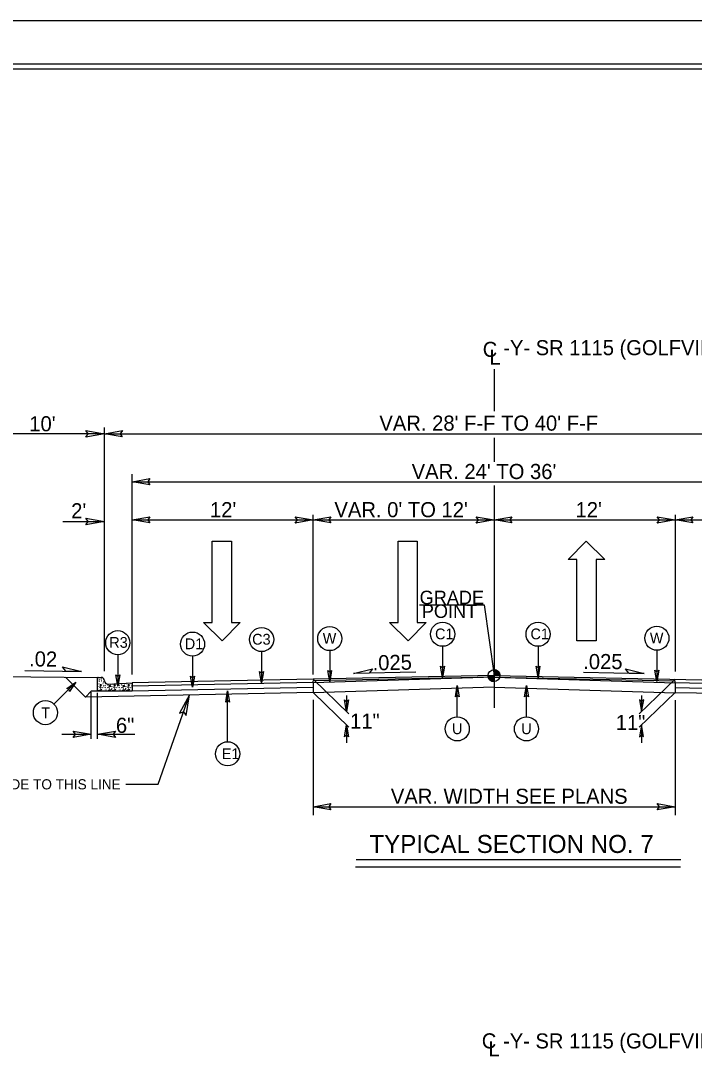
# Model space of a CAD drawing. Extents: x 958711 to 962106, y 831169 to 840840.
# Drawn here: x 959274 to 959622, y 836630 to 837167 of the extents above; entities that cross this region are included whole.
import ezdxf

# ---------------------------------------------------------------- set-up
doc = ezdxf.new("R2010")
doc.units = 0
for name, color, linetype in [('Default', 7, 'Continuous'), ('Old_Level_1', 7, 'Continuous'), ('Old_Level_11', 7, 'Continuous'), ('Old_Level_3', 7, 'Continuous'), ('Prop Dimension Text', 7, 'Continuous'), ('Prop Lane Arrow CELL', 7, 'Continuous'), ('Sheet Plot Border Inside CELL', 7, 'Continuous'), ('Sheet Plot Border Outside CELL', 7, 'Continuous'), ('Sheet Typical CELL', 7, 'Continuous'), ('Typical ID Circle CELL', 7, 'Continuous'), ('Typical Terminator CELL', 7, 'Continuous'), ('Typical Text Grade Point CELL', 7, 'Continuous'), ('Typical Text ID Circle CELL', 7, 'Continuous')]:
    doc.layers.add(name, color=color, linetype=linetype)

# ---------------------------------------------------------------- blocks, each defined once
blk = doc.blocks.new('Lane Arrow Through')
at = {"layer": 'Prop Lane Arrow CELL'}
for p, q in [((-3.15, 1.6), (-3.15, 3.1)), ((-3.15, 3.1), (0, 0)), ((-17.15, 1.6), (-3.15, 1.6)), ((-17.15, -1.7), (-17.15, 1.6)), ((0, 0), (-3.15, -3.2)), ((-3.15, -1.7), (-17.15, -1.7)), ((-3.15, -3.2), (-3.15, -1.7))]:
    blk.add_line(p, q, dxfattribs=at)

msp = doc.modelspace()

# ---------------------------------------------------------------- linework, layer by layer
at = {"layer": 'Default'}
for p, q in [((959518.68, 836986.74), (959518.68, 836965.06)), ((959518.68, 836951.36), (959518.68, 836938.99)), ((959518.68, 836926.76), (959518.68, 836811.88))]:
    msp.add_line(p, q, dxfattribs=at)
at = {"layer": 'Old_Level_1'}
for p, q in [((959317.47, 836830.81), (959317.47, 836956.73)), ((959317.47, 836953.48), (959250.92, 836953.48)), ((959317.47, 836953.48), (959719.93, 836953.48)), ((959331.72, 836829.13), (959331.72, 836932.49)), ((959331.72, 836928.67), (959705.64, 836928.67)), ((959425.2, 836829.13), (959425.2, 836911.62)), ((959612.16, 836911.62), (959612.16, 836830.64)), ((959295.96, 836908.19), (959317.47, 836908.19)), ((959331.72, 836908.95), (959425.2, 836908.95)), ((959425.2, 836908.95), (959518.68, 836908.95)), ((959518.68, 836908.95), (959612.16, 836908.95)), ((959612.16, 836908.95), (959705.64, 836908.95)), ((959276.38, 836831.2), (959305.6, 836830.61)), ((959478.33, 836830.27), (959446.17, 836829.63)), ((959518.68, 836828.54), (959518.68, 836831.61)), ((959564.93, 836830.29), (959596.25, 836829.66)), ((959250.92, 836828.25), (959313.91, 836827.62)), ((959307.64, 836817.46), (959297.32, 836827.78)), ((959518.68, 836828.55), (959331.72, 836824.77)), ((959425.2, 836824.93), (959331.72, 836823.04)), ((959518.68, 836827.69), (959425.2, 836824.76)), ((959518.66, 836827.69), (959425.2, 836825.8)), ((959425.2, 836826.66), (959443.67, 836808.73)), ((959425.2, 836824.76), (959425.2, 836825.8)), ((959515.61, 836828.54), (959518.68, 836828.54)), ((959518.68, 836828.55), (959705.64, 836824.77)), ((959521.74, 836828.54), (959518.68, 836828.54)), ((959518.68, 836825.49), (959518.68, 836828.54)), ((959518.68, 836828.54), (959518.68, 836825.49)), ((959518.68, 836827.69), (959612.16, 836824.76)), ((959518.69, 836827.69), (959612.16, 836825.8)), ((959612.18, 836826.66), (959593.71, 836808.73)), ((959612.16, 836824.76), (959612.16, 836825.8)), ((959612.16, 836824.93), (959705.64, 836823.04)), ((959310.61, 836820.43), (959307.64, 836817.46)), ((959425.2, 836819.83), (959307.64, 836817.46)), ((959313.91, 836820.49), (959310.61, 836820.43)), ((959310.61, 836795.94), (959310.61, 836819.98)), ((959313.91, 836795.94), (959313.91, 836819.69)), ((959425.2, 836822.38), (959331.72, 836820.49)), ((959425.2, 836824.76), (959425.2, 836819.62)), ((959518.68, 836822.55), (959425.2, 836819.62)), ((959425.2, 836819.83), (959443.67, 836801.91)), ((959518.68, 836822.55), (959612.16, 836819.62)), ((959612.16, 836819.83), (959593.68, 836801.9)), ((959612.16, 836824.76), (959612.16, 836819.62)), ((959612.16, 836822.38), (959705.64, 836820.49)), ((959612.16, 836819.83), (959729.71, 836817.46)), ((959345.21, 836772.46), (959361.39, 836818.54)), ((959425.2, 836815.96), (959425.2, 836756.52)), ((959442.46, 836818.27), (959442.46, 836809.91)), ((959594.92, 836818.27), (959594.92, 836809.91)), ((959612.16, 836815.77), (959612.16, 836756.52)), ((959295.42, 836798.23), (959310.61, 836798.23)), ((959313.91, 836798.23), (959333.18, 836798.23)), ((959442.52, 836803.01), (959442.52, 836793.79)), ((959594.86, 836803.08), (959594.85, 836793.86)), ((959328.59, 836772.46), (959345.21, 836772.46)), ((959425.2, 836760.8), (959612.16, 836760.8)), ((959614.91, 836729.61), (959447.22, 836729.61)), ((959615.2, 836733.42), (959447.5, 836733.42))]:
    msp.add_line(p, q, dxfattribs=at)
for points in [[(959518.71, 836831.61), (959518.71, 836831.61), (959518.71, 836828.54)], [(959518.77, 836831.61), (959518.77, 836828.54)], [(959518.83, 836831.6), (959518.83, 836828.54)], [(959518.9, 836831.59), (959518.9, 836828.54)], [(959518.96, 836831.59), (959518.96, 836828.54)], [(959519.02, 836831.59), (959519.02, 836828.54)], [(959519.08, 836831.58), (959519.08, 836828.54)], [(959519.14, 836831.58), (959519.14, 836828.54)], [(959519.19, 836831.55), (959519.19, 836828.54)], [(959519.25, 836831.55), (959519.25, 836828.54)], [(959519.32, 836831.54), (959519.32, 836828.54)], [(959519.38, 836831.52), (959519.38, 836828.54)], [(959519.44, 836831.5), (959519.44, 836828.54)], [(959519.5, 836831.49), (959519.5, 836828.54)], [(959519.57, 836831.47), (959519.57, 836828.54)], [(959519.62, 836831.45), (959519.62, 836828.54)], [(959519.69, 836831.43), (959519.69, 836828.54)], [(959519.75, 836831.41), (959519.75, 836828.54)], [(959519.81, 836831.39), (959519.81, 836828.54)], [(959519.88, 836831.36), (959519.88, 836828.54)], [(959519.94, 836831.34), (959519.94, 836828.54)], [(959520, 836831.3), (959520, 836828.54)], [(959520.05, 836831.28), (959520.05, 836828.54)], [(959520.11, 836831.26), (959520.11, 836828.54)], [(959520.17, 836831.22), (959520.17, 836828.54)], [(959520.24, 836831.18), (959520.24, 836828.54)], [(959520.3, 836831.14), (959520.3, 836828.54)], [(959520.36, 836831.1), (959520.36, 836828.54)], [(959520.42, 836831.05), (959520.42, 836828.54)], [(959520.48, 836831.02), (959520.48, 836828.54)], [(959520.54, 836830.97), (959520.54, 836828.54)], [(959520.6, 836830.92), (959520.6, 836828.54)], [(959520.67, 836830.88), (959520.67, 836828.54)], [(959520.73, 836830.82), (959520.73, 836828.54)], [(959520.79, 836830.76), (959520.79, 836828.54)], [(959520.85, 836830.7), (959520.85, 836828.54)], [(959520.91, 836830.63), (959520.91, 836828.54)], [(959520.97, 836830.57), (959520.97, 836828.54)], [(959521.03, 836830.51), (959521.03, 836828.54)], [(959521.09, 836830.41), (959521.09, 836828.54)], [(959521.16, 836830.34), (959521.16, 836828.54)], [(959521.22, 836830.25), (959521.22, 836828.54)], [(959515.64, 836828.54), (959515.64, 836828.22)], [(959515.7, 836828.54), (959515.7, 836827.85)], [(959515.76, 836828.54), (959515.76, 836827.63)], [(959515.82, 836828.54), (959515.82, 836827.45)], [(959515.89, 836828.54), (959515.89, 836827.31)], [(959515.95, 836828.54), (959515.95, 836827.18)], [(959516, 836828.54), (959516, 836827.06)], [(959516.06, 836828.54), (959516.06, 836826.95)], [(959516.13, 836828.54), (959516.13, 836826.87)], [(959516.19, 836828.54), (959516.19, 836826.78)], [(959516.25, 836828.54), (959516.25, 836826.69)], [(959516.31, 836828.54), (959516.31, 836826.62)], [(959516.37, 836828.54), (959516.37, 836826.55)], [(959516.43, 836828.54), (959516.43, 836826.47)], [(959516.49, 836828.54), (959516.49, 836826.4)], [(959516.56, 836828.54), (959516.56, 836826.35)], [(959516.62, 836828.54), (959516.62, 836826.3)], [(959516.68, 836828.54), (959516.68, 836826.24)], [(959516.74, 836828.54), (959516.74, 836826.19)], [(959516.81, 836828.54), (959516.81, 836826.13)], [(959516.86, 836828.54), (959516.86, 836826.09)], [(959516.92, 836828.54), (959516.92, 836826.05)], [(959516.98, 836828.54), (959516.98, 836826.01)], [(959517.04, 836828.54), (959517.04, 836825.96)], [(959517.11, 836828.54), (959517.11, 836825.92)], [(959517.17, 836828.54), (959517.17, 836825.88)], [(959517.23, 836828.54), (959517.23, 836825.85)], [(959517.29, 836828.54), (959517.29, 836825.83)], [(959517.35, 836828.54), (959517.35, 836825.8)], [(959517.41, 836828.54), (959517.41, 836825.76)], [(959517.48, 836828.54), (959517.48, 836825.74)], [(959517.54, 836828.54), (959517.54, 836825.71)], [(959517.6, 836828.54), (959517.6, 836825.69)], [(959517.66, 836828.54), (959517.66, 836825.67)], [(959517.71, 836828.54), (959517.71, 836825.64)], [(959517.78, 836828.54), (959517.78, 836825.63)], [(959517.84, 836828.54), (959517.84, 836825.61)], [(959517.9, 836828.54), (959517.9, 836825.59)], [(959517.96, 836828.54), (959517.96, 836825.58)], [(959518.02, 836828.54), (959518.02, 836825.56)], [(959518.09, 836828.54), (959518.09, 836825.55)], [(959518.14, 836828.54), (959518.14, 836825.55)], [(959518.2, 836828.54), (959518.2, 836825.53)], [(959518.27, 836828.54), (959518.27, 836825.51)], [(959518.33, 836828.54), (959518.33, 836825.51)], [(959518.39, 836828.54), (959518.39, 836825.51)], [(959518.46, 836828.54), (959518.46, 836825.49)], [(959518.52, 836828.54), (959518.52, 836825.49)], [(959518.57, 836828.54), (959518.57, 836825.49)], [(959518.63, 836828.54), (959518.63, 836825.49), (959518.63, 836825.49)], [(959521.28, 836830.16), (959521.28, 836828.54)], [(959521.33, 836830.06), (959521.33, 836828.54)], [(959521.39, 836829.95), (959521.39, 836828.54)], [(959521.45, 836829.81), (959521.45, 836828.54)], [(959521.52, 836829.66), (959521.52, 836828.54)], [(959521.58, 836829.5), (959521.58, 836828.54)], [(959521.64, 836829.29), (959521.64, 836828.54)], [(959521.71, 836828.99), (959521.71, 836828.54)]]:
    msp.add_lwpolyline(points, dxfattribs=at)
msp.add_circle((959518.68, 836828.55), 3.06, dxfattribs=at)
for start, end in [(359.9905, 89.9905), (179.9905, 269.9905)]:
    msp.add_arc((959518.68, 836828.55), 3.06, start, end, dxfattribs=at)
at = {"layer": 'Old_Level_11'}
for p, q in [((959297.6, 836830.77), (959295.86, 836833.03)), ((959295.86, 836833.03), (959305.6, 836830.61)), ((959305.6, 836830.61), (959297.6, 836830.77)), ((959446.17, 836829.63), (959455.92, 836832.05)), ((959455.92, 836832.05), (959454.19, 836829.79)), ((959588.24, 836829.82), (959586.51, 836832.08)), ((959586.51, 836832.08), (959596.25, 836829.66)), ((959454.19, 836829.79), (959446.17, 836829.63)), ((959596.25, 836829.66), (959588.24, 836829.82))]:
    msp.add_line(p, q, dxfattribs=at)
for points in [[(959307.87, 836955.14), (959317.47, 836953.48), (959307.81, 836951.76), (959309.04, 836953.48)], [(959307.87, 836909.85), (959317.47, 836908.19), (959307.81, 836906.48), (959309.04, 836908.19)], [(959359.7, 836807.95), (959361.39, 836818.54), (959356.18, 836809.09), (959358.38, 836809.77)]]:
    msp.add_lwpolyline(points, close=True, dxfattribs=at)
at = {"layer": 'Old_Level_3'}
for p, q in [((959313.91, 836824.05), (959313.91, 836827.31)), ((959314.22, 836827.62), (959315.7, 836827.62)), ((959317.62, 836825.42), (959317.5, 836825.26)), ((959317.5, 836825.26), (959317.66, 836825.3)), ((959313.91, 836820.49), (959313.91, 836824.05)), ((959331.72, 836820.49), (959313.91, 836820.49)), ((959315.19, 836820.9), (959315.69, 836821.6)), ((959315.87, 836820.94), (959315.19, 836820.9)), ((959315.28, 836823.8), (959315.28, 836823.18)), ((959315.91, 836823.77), (959315.28, 836823.8)), ((959315.28, 836823.18), (959315.91, 836823.77)), ((959315.69, 836821.6), (959315.87, 836820.94)), ((959319.32, 836824.15), (959331.72, 836824.77)), ((959319.32, 836824.15), (959319.32, 836824.15)), ((959319.61, 836820.61), (959319.97, 836821.27)), ((959320.57, 836820.84), (959319.61, 836820.61)), ((959319.81, 836823.37), (959319.91, 836822.85)), ((959320.7, 836823.12), (959319.81, 836823.37)), ((959319.91, 836822.85), (959320.7, 836823.12)), ((959319.97, 836821.27), (959320.57, 836820.84)), ((959322.42, 836820.9), (959322.91, 836821.6)), ((959323.1, 836820.94), (959322.42, 836820.9)), ((959322.51, 836823.8), (959322.51, 836823.18)), ((959323.14, 836823.77), (959322.51, 836823.8)), ((959322.51, 836823.18), (959323.14, 836823.77)), ((959322.91, 836821.6), (959323.1, 836820.94)), ((959326.84, 836820.61), (959327.2, 836821.27)), ((959327.8, 836820.84), (959326.84, 836820.61)), ((959327.04, 836823.37), (959327.14, 836822.85)), ((959327.93, 836823.12), (959327.04, 836823.37)), ((959327.14, 836822.85), (959327.93, 836823.12)), ((959327.2, 836821.27), (959327.8, 836820.84)), ((959329.64, 836820.9), (959330.14, 836821.6)), ((959330.33, 836820.94), (959329.64, 836820.9)), ((959329.74, 836823.8), (959329.74, 836823.18)), ((959330.36, 836823.77), (959329.74, 836823.8)), ((959329.74, 836823.18), (959330.36, 836823.77)), ((959330.14, 836821.6), (959330.33, 836820.94)), ((959331.72, 836824.77), (959331.72, 836820.49))]:
    msp.add_line(p, q, dxfattribs=at)
for centre in [(959313.97, 836825.76), (959314.79, 836825.66), (959314.96, 836826.45), (959315.88, 836826.85), (959316.05, 836825.86), (959317.07, 836826.71), (959317.1, 836825.33), (959314.07, 836822.98), (959314.11, 836820.64), (959314.2, 836821.83), (959314.66, 836824.27), (959314.66, 836820.91), (959314.82, 836822.55), (959315.39, 836822.06), (959315.65, 836822.65), (959316.51, 836822.29), (959316.67, 836821.7), (959316.74, 836824.47), (959317.04, 836823.28), (959317.53, 836821.2), (959317.7, 836822.2), (959317.8, 836822.49), (959317.83, 836823.34), (959317.93, 836824.43), (959318.26, 836821.37), (959318.99, 836823.77), (959319.28, 836822.32), (959319.98, 836822.03), (959320.54, 836823.61), (959321, 836821.47), (959321.1, 836822.03), (959321.3, 836822.98), (959321.33, 836820.64), (959321.42, 836821.83), (959321.89, 836820.91), (959322.05, 836822.55), (959322.61, 836822.06), (959322.88, 836822.65), (959323.74, 836822.29), (959323.9, 836821.7), (959324.27, 836823.28), (959324.76, 836821.2), (959324.93, 836822.2), (959325.03, 836822.49), (959325.06, 836823.34), (959325.49, 836821.37), (959326.21, 836823.77), (959326.51, 836822.32), (959327.21, 836822.03), (959327.77, 836823.61), (959328.23, 836821.47), (959328.33, 836822.03), (959328.53, 836822.98), (959328.56, 836820.64), (959328.65, 836821.83), (959329.11, 836824.27), (959329.11, 836820.91), (959329.28, 836822.55), (959329.84, 836822.06), (959330.1, 836822.65), (959330.96, 836822.29), (959331.13, 836821.7), (959331.2, 836824.47), (959331.49, 836823.28)]:
    msp.add_circle(centre, 0.0464, dxfattribs=at)
for centre, radius, start, end in [((959314.22, 836827.31), 0.309, 90, 180), ((959314.11, 836827.54), 0.0464, 259.6531, 10.3469), ((959315.7, 836825.84), 1.78, 1.0734, 90), ((959319.23, 836825.91), 1.76, 181.0734, 272.8624), ((959313.88, 836822.03), 0.0464, 330.4173, 29.5827), ((959321.89, 836824.27), 0.0464, 167.7795, 17.938), ((959325.16, 836824.43), 0.0464, 169.8374, 15.8801)]:
    msp.add_arc(centre, radius, start, end, dxfattribs=at)
at = {"layer": 'Sheet Plot Border Inside CELL'}
msp.add_lwpolyline([(960390.3, 837144.29), (958723.8, 837144.29), (958723.8, 836089.19), (960390.3, 836089.19)], close=True, dxfattribs=at)
at = {"layer": 'Sheet Plot Border Outside CELL'}
msp.add_lwpolyline([(960394.8, 837166.74), (958710.8, 837166.74), (958710.8, 836066.74), (960394.8, 836066.74)], close=True, dxfattribs=at)
at = {"layer": 'Sheet Typical CELL'}
msp.add_lwpolyline([(960377.8, 837141.74), (958877.8, 837141.74), (958877.8, 836091.74), (960377.8, 836091.74)], close=True, dxfattribs=at)
at = {"layer": 'Typical ID Circle CELL'}
for p, q in [((959433.83, 836841.43), (959433.83, 836825.34)), ((959492.14, 836843.68), (959492.14, 836827.59)), ((959541.43, 836843.68), (959541.43, 836827.59)), ((959602.78, 836841.61), (959602.78, 836825.53)), ((959324.36, 836839.29), (959324.36, 836823.2)), ((959362.98, 836838.56), (959362.98, 836822.48)), ((959398.65, 836840.92), (959398.65, 836824.84)), ((959291.4, 836813.79), (959302.77, 836825.16)), ((959381.11, 836794.37), (959381.11, 836820.65)), ((959499.7, 836807.25), (959499.7, 836823.33)), ((959535.44, 836807.25), (959535.44, 836823.33))]:
    msp.add_line(p, q, dxfattribs=at)
for centre in [(959324.36, 836845.51), (959398.65, 836847.15), (959433.83, 836847.65), (959492.14, 836849.9), (959541.43, 836849.9), (959602.78, 836847.84), (959362.98, 836844.79), (959286.99, 836809.39), (959499.7, 836801.02), (959535.44, 836801.02), (959381.11, 836788.14)]:
    msp.add_circle(centre, 6.23, dxfattribs=at)
at = {"layer": 'Typical Terminator CELL'}
for points in [[(959326.7, 836951.89), (959317.47, 836953.48), (959326.75, 836955.12), (959325.57, 836953.48)], [(959340.94, 836927.08), (959331.72, 836928.67), (959340.99, 836930.3), (959339.81, 836928.67)], [(959340.94, 836907.36), (959331.72, 836908.95), (959340.99, 836910.59), (959339.81, 836908.95)], [(959415.97, 836910.54), (959425.2, 836908.95), (959415.92, 836907.31), (959417.1, 836908.95)], [(959434.42, 836907.36), (959425.2, 836908.95), (959434.47, 836910.59), (959433.29, 836908.95)], [(959509.45, 836910.54), (959518.68, 836908.95), (959509.4, 836907.31), (959510.58, 836908.95)], [(959527.9, 836907.36), (959518.68, 836908.95), (959527.95, 836910.59), (959526.77, 836908.95)], [(959602.93, 836910.54), (959612.16, 836908.95), (959602.88, 836907.31), (959604.06, 836908.95)], [(959621.38, 836907.36), (959612.16, 836908.95), (959621.43, 836910.59), (959620.25, 836908.95)], [(959399.65, 836830.6), (959398.65, 836824.84), (959397.63, 836830.63), (959398.65, 836829.9)], [(959434.82, 836831.1), (959433.83, 836825.34), (959432.8, 836831.13), (959433.83, 836830.4)], [(959493.13, 836833.35), (959492.14, 836827.59), (959491.11, 836833.39), (959492.14, 836832.65)], [(959542.42, 836833.35), (959541.43, 836827.59), (959540.4, 836833.39), (959541.43, 836832.65)], [(959603.77, 836831.29), (959602.78, 836825.53), (959601.75, 836831.32), (959602.78, 836830.59)], [(959297.99, 836821.79), (959302.77, 836825.16), (959299.4, 836820.34), (959299.19, 836821.59)], [(959325.35, 836828.96), (959324.36, 836823.2), (959323.34, 836828.99), (959324.36, 836828.26)], [(959363.98, 836828.24), (959362.98, 836822.48), (959361.96, 836828.27), (959362.98, 836827.54)], [(959380.12, 836814.89), (959381.11, 836820.65), (959382.14, 836814.85), (959381.11, 836815.59)], [(959498.71, 836817.57), (959499.7, 836823.33), (959500.72, 836817.54), (959499.7, 836818.27)], [(959534.45, 836817.57), (959535.44, 836823.33), (959536.47, 836817.54), (959535.44, 836818.27)], [(959443.5, 836815.97), (959442.46, 836809.91), (959441.38, 836816.01), (959442.46, 836815.23)], [(959593.87, 836815.97), (959594.92, 836809.91), (959596, 836816.01), (959594.92, 836815.23)], [(959301.39, 836799.82), (959310.61, 836798.23), (959301.34, 836796.59), (959302.52, 836798.23)], [(959323.14, 836796.64), (959313.91, 836798.23), (959323.19, 836799.87), (959322.01, 836798.23)], [(959441.48, 836796.94), (959442.52, 836803.01), (959443.6, 836796.91), (959442.52, 836797.68)], [(959595.9, 836797.02), (959594.86, 836803.08), (959593.78, 836796.98), (959594.85, 836797.76)], [(959434.42, 836759.22), (959425.2, 836760.8), (959434.47, 836762.44), (959433.29, 836760.8)], [(959602.93, 836762.39), (959612.16, 836760.8), (959602.88, 836759.17), (959604.06, 836760.8)]]:
    msp.add_lwpolyline(points, close=True, dxfattribs=at)
at = {"layer": 'Typical Text Grade Point CELL'}
for p, q in [((959480.26, 836865.1), (959513.58, 836865.1)), ((959513.58, 836865.1), (959518.68, 836828.54))]:
    msp.add_line(p, q, dxfattribs=at)

# ---------------------------------------------------------------- block references
at = {"layer": 'Old_Level_1', "xscale": 3, "yscale": 3}
for p, rotation in [((959378.24, 836846.48), -90.00000000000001), ((959474.27, 836846.48), -90.00000000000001), ((959566.26, 836897.91), 89.99999999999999)]:
    msp.add_blockref('Lane Arrow Through', p, dxfattribs=dict(at, rotation=rotation))

# ---------------------------------------------------------------- texts
at = {"layer": 'Old_Level_1'}
for s, height, p in [("VAR. 28' F-F TO 40' F-F", 7.8009, (959459.47, 836955.03)), ('GRADE TO THIS LINE', 5.2473, (959253.71, 836769.76)), ('TYPICAL SECTION NO. 7', 9.3239, (959454.29, 836736.92))]:
    msp.add_text(s, height=height, dxfattribs=at).set_placement(p)
at = {"layer": 'Old_Level_11'}
for s, height, p in [('GRADE', 7, (959480.26, 836865.38)), ('POINT', 7, (959481.39, 836858.31)), ('11"', 7.801, (959444.34, 836801.14)), ('11"', 7.801, (959581.54, 836800.46))]:
    msp.add_text(s, height=height, dxfattribs=at).set_placement(p)
at = {"layer": 'Old_Level_3'}
for s, p in [("10'", (959278.65, 836954.72)), ("2'", (959300.29, 836909.76))]:
    msp.add_text(s, height=7.801, dxfattribs=at).set_placement(p)
msp.add_text('.02', height=7.801, rotation=359.4336, dxfattribs=at).set_placement((959278.52, 836833.3))
at = {"layer": 'Prop Dimension Text'}
for s, height, rotation, p in [('-Y- SR 1115 (GOLFVIEW ROAD)', 7.7675, 0, (959523.48, 836994.02)), ('C', 7.77, 0, (959512.86, 836993.14)), ('L', 7.77, 0, (959516.25, 836989.05)), ("VAR. 24' TO 36'", 7.8009, 0, (959476.14, 836930.06)), ("12'", 7.801, 0, (959371.97, 836910.33)), ("VAR. 0' TO 12'", 7.8009, 0, (959436.25, 836910.33)), ("12'", 7.801, 0, (959560.8, 836910.33)), ('.025', 7.801, 1.1839, (959456.03, 836831.2)), ('.025', 7.801, 360, (959564.75, 836831.87)), ('6"', 7.801, 0, (959323.41, 836798.94)), ('VAR. WIDTH SEE PLANS', 7.8009, 0, (959465.39, 836762.3)), ('C', 7.77, 0, (959512.37, 836636)), ('-Y- SR 1115 (GOLFVIEW ROAD)', 7.7675, 0, (959523.36, 836635.95)), ('L', 7.77, 0, (959515.76, 836631.91))]:
    msp.add_text(s, height=height, rotation=rotation, dxfattribs=at).set_placement(p)
at = {"layer": 'Typical Text ID Circle CELL'}
for s, height, p in [('C1', 5.572, (959488.23, 836847.27)), ('C1', 5.572, (959537.51, 836847.27)), ('R3', 5.572, (959319.98, 836842.88)), ('D1', 5.572, (959358.99, 836842.16)), ('C3', 5.572, (959393.76, 836844.52)), ('W', 5.57, (959430.21, 836845.02)), ('W', 5.57, (959599.16, 836845.21)), ('U', 5.57, (959496.99, 836798.28)), ('U', 5.57, (959532.74, 836798.28)), ('E1', 5.572, (959378.08, 836785.4))]:
    msp.add_text(s, height=height, dxfattribs=at).set_placement(p)
msp.add_text('T', height=5.57, rotation=360, dxfattribs=at).set_placement((959284.84, 836806.49))

doc.saveas('drawing.dxf')
